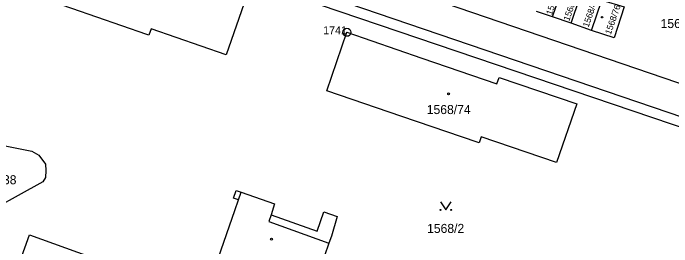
# Model space of a CAD drawing. Extents: x -644096 to -634268, y -1141430 to -1133463.
# Drawn here: x -638733.3 to -638609.9, y -1138358.4 to -1138314.6 of the extents above; entities that cross this region are included whole.
import ezdxf

# ---------------------------------------------------------------- set-up
doc = ezdxf.new("R2010")
doc.units = 0
for name, color, linetype in [('_CIVIL_CONSTRUCTION', 7, 'Continuous'), ('M_Svah_Nasyp', 7, 'Continuous'), ('M_Svah_Zarez', 7, 'Continuous'), ('spodek_zarez', 7, 'Continuous'), ('svrsek_osa_sjezdy', 7, 'Continuous'), ('svrsek_osa_terminal_VRT', 7, 'Continuous'), ('svrsek_osa_VRT', 7, 'Continuous'), ('terminal_VRT', 7, 'Continuous')]:
    doc.layers.add(name, color=color, linetype=linetype)

msp = doc.modelspace()

# ---------------------------------------------------------------- linework, layer by layer
at = {"layer": '_CIVIL_CONSTRUCTION'}
for radius in [0.75, 0.03]:
    msp.add_circle((-638670.8, -1138318.18), radius, dxfattribs=at)
at = {"layer": 'M_Svah_Nasyp'}
for p, q in [((-638691.1, -1138349.6), (-638690.62, -1138348.13)), ((-638685.01, -1138352.42), (-638685.45, -1138353.66)), ((-638685.45, -1138353.66), (-638674.21, -1138357.75))]:
    msp.add_line(p, q, dxfattribs=at)
at = {"layer": 'M_Svah_Zarez'}
for centre, radius in [((-638623, -1138315.35), 0.123), ((-638651.75, -1138329.73), 0.175), ((-638684.92, -1138356.98), 0.175)]:
    msp.add_circle(centre, radius, dxfattribs=at)
at = {"layer": 'spodek_zarez'}
msp.add_circle((-638683.07, -1137056.85), 1378.08, dxfattribs=at)
at = {"layer": 'svrsek_osa_sjezdy'}
msp.add_lwpolyline([(-638653.26, -1138349.99), (-638652.26, -1138351.49), (-638651.26, -1138349.99)], dxfattribs=at)
for centre in [(-638653.26, -1138351.49), (-638651.26, -1138351.49)]:
    msp.add_circle(centre, 0.1, dxfattribs=at)
at = {"layer": 'svrsek_osa_terminal_VRT'}
msp.add_arc((-642050.26, -1145189.6), 8802.25, 41.413152, 75.317049, dxfattribs=at)
at = {"layer": 'terminal_VRT'}
for p, q in [((-638632.3, -1138315.3), (-638630.36, -1138309.62)), ((-638628.81, -1138316.49), (-638626.87, -1138310.82)), ((-638624.97, -1138317.81), (-638623.03, -1138312.13)), ((-638632.3, -1138315.3), (-638635.29, -1138314.28)), ((-638628.81, -1138316.49), (-638632.3, -1138315.3)), ((-638624.97, -1138317.81), (-638628.81, -1138316.49))]:
    msp.add_line(p, q, dxfattribs=at)
for points in [[(-638800.84, -1138262.64), (-638744.23, -1138281.29), (-638601.39, -1138330.16), (-638565.36, -1138347.33), (-638549.56, -1138355.67), (-638537, -1138363.89), (-638519.52, -1138377.59), (-638505.14, -1138390.26), (-638495.38, -1138399.15), (-638485.78, -1138409.3), (-638484.67, -1138410.75)], [(-638597.22, -1138338.59), (-638604.93, -1138335.17), (-638744.88, -1138287.37), (-638784.05, -1138274.53)], [(-638495.94, -1138414.45), (-638503.03, -1138409.81), (-638515.24, -1138398.71), (-638533.54, -1138383.08), (-638549.84, -1138370.95), (-638565.34, -1138362.05), (-638587.86, -1138350.29), (-638596.71, -1138345.92), (-638606.34, -1138336.63), (-638734.32, -1138293.15), (-638735.41, -1138293.06)], [(-638707.48, -1138317.53), (-638707.88, -1138318.69), (-638708.27, -1138318.56), (-638722.32, -1138313.71), (-638736.37, -1138308.86), (-638732.58, -1138297.95), (-638718.55, -1138302.78), (-638704.52, -1138307.6), (-638704.21, -1138306.49), (-638689.62, -1138311.37), (-638693.41, -1138322.37), (-638707.48, -1138317.53)], [(-638623.03, -1138312.13), (-638618.88, -1138313.42), (-638620.77, -1138319.24), (-638624.97, -1138317.81)], [(-638660.5, -1138333.97), (-638674.58, -1138329.15), (-638670.8, -1138318.18), (-638656.75, -1138323), (-638642.69, -1138327.81), (-638642.3, -1138326.64), (-638627.75, -1138331.62), (-638631.53, -1138342.58), (-638645.65, -1138337.75), (-638646.05, -1138338.92), (-638646.43, -1138338.79), (-638660.5, -1138333.97)], [(-638745.88, -1138353.2), (-638747.11, -1138351.32), (-638747.18, -1138349.38), (-638746.82, -1138348.05), (-638741.75, -1138338.1), (-638729.81, -1138340.47), (-638728.52, -1138341.23), (-638727.22, -1138342.93), (-638727.16, -1138344.1), (-638727.28, -1138345.42), (-638727.76, -1138346.21), (-638741.09, -1138353.62), (-638742.29, -1138354.07), (-638743.63, -1138354.15), (-638744.9, -1138353.86), (-638745.88, -1138353.2)], [(-638694.54, -1138360.52), (-638694.84, -1138360.41), (-638691.76, -1138351.61), (-638691.1, -1138349.6), (-638692.05, -1138349.29), (-638691.57, -1138347.82), (-638690.62, -1138348.13), (-638684.33, -1138350.33), (-638685.01, -1138352.42), (-638676.35, -1138355.48), (-638675.14, -1138351.84), (-638672.61, -1138352.7), (-638673.68, -1138356.44), (-638674.21, -1138357.75), (-638675.02, -1138360.11), (-638673.87, -1138360.51), (-638675.4, -1138364.96), (-638676.55, -1138364.56), (-638677.26, -1138366.61), (-638677.54, -1138366.51)], [(-638708.43, -1138364.06), (-638711.29, -1138372.04), (-638733.17, -1138364.36), (-638730.26, -1138356.16), (-638708.43, -1138364.06)]]:
    msp.add_lwpolyline(points, dxfattribs=at)

# ---------------------------------------------------------------- texts
at = {"layer": '_CIVIL_CONSTRUCTION'}
msp.add_text('1741', height=1.5, dxfattribs=at).set_placement((-638675.25, -1138318.55))
at = {"layer": 'svrsek_osa_VRT'}
for s, p in [('1568/46', (-638632.41, -1138315.04)), ('1568/47', (-638629.17, -1138316.16)), ('1568/48', (-638625.55, -1138317.34)), ('1568/76', (-638621.38, -1138318.7))]:
    msp.add_text(s, height=1.19, rotation=71, dxfattribs=at).set_placement(p)
for s, p in [('1568/1', (-638612.04, -1138317.38)), ('1568/74', (-638655.84, -1138333.51)), ('1568/138', (-638742.17, -1138346.68)), ('1568/2', (-638655.78, -1138355.81))]:
    msp.add_text(s, height=1.7, dxfattribs=at).set_placement(p)

doc.saveas('drawing.dxf')
